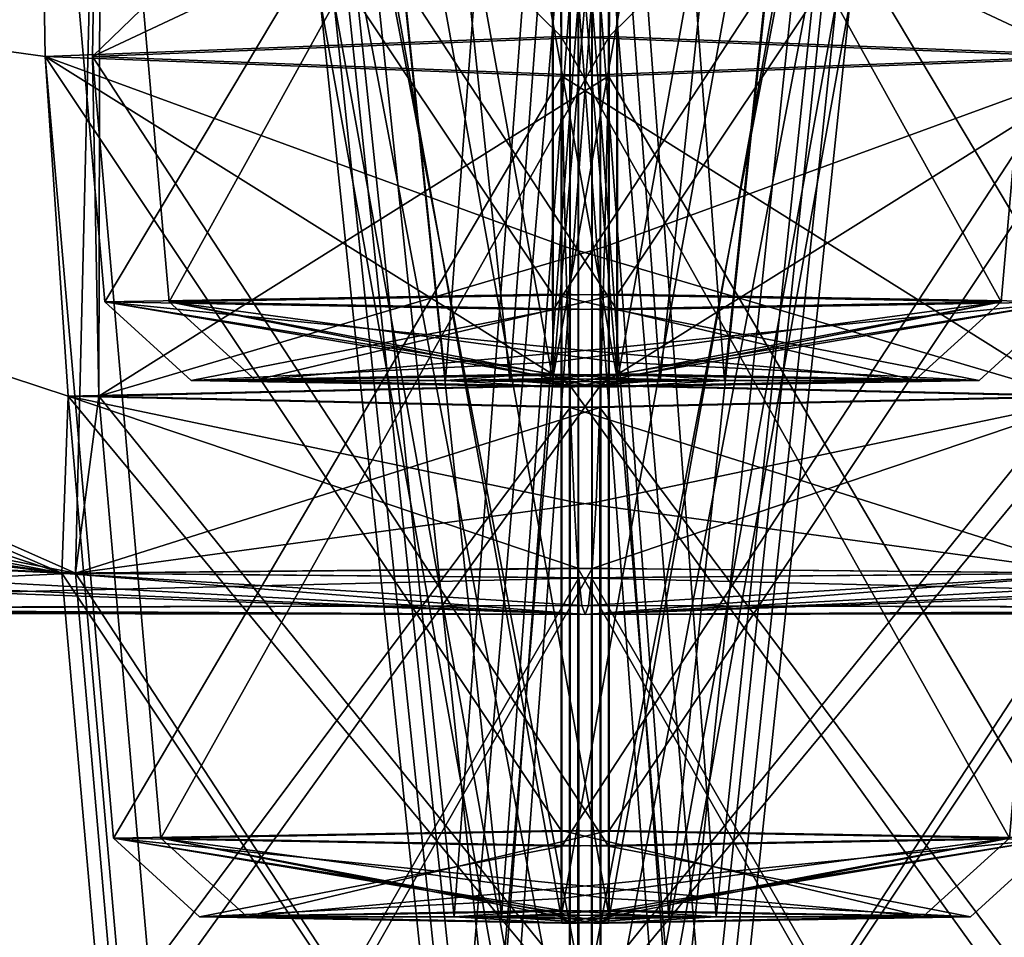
# Model space of a CAD drawing. Header units: inches. Extents: x 0.45 to 9.5, y -0.08 to 2.37.
# Tile 331 of 656: x 4.9235 to 5.0136, y -0.0352 to 0.0488. Entities that reach past the tile are written whole.
import ezdxf

# ---------------------------------------------------------------- set-up
doc = ezdxf.new("R2010")
doc.units = ezdxf.units.IN
doc.header["$LTSCALE"] = 86.857513
doc.header["$MEASUREMENT"] = 0
for name, color, linetype in [('2386', 7, 'CONTINUOUS'), ('4725', 7, 'CONTINUOUS'), ('4726', 7, 'CONTINUOUS'), ('4727', 7, 'CONTINUOUS'), ('4728', 7, 'CONTINUOUS'), ('4729', 7, 'CONTINUOUS'), ('4730', 7, 'CONTINUOUS'), ('4734', 7, 'CONTINUOUS'), ('4748', 7, 'CONTINUOUS'), ('4749', 7, 'CONTINUOUS'), ('4750', 7, 'CONTINUOUS'), ('4751', 7, 'CONTINUOUS'), ('4752', 7, 'CONTINUOUS'), ('4753', 7, 'CONTINUOUS'), ('4757', 7, 'CONTINUOUS'), ('4771', 7, 'CONTINUOUS'), ('4774', 7, 'CONTINUOUS'), ('4776', 7, 'CONTINUOUS'), ('4780', 7, 'CONTINUOUS'), ('4794', 7, 'CONTINUOUS'), ('4797', 7, 'CONTINUOUS'), ('4799', 7, 'CONTINUOUS'), ('4806', 7, 'CONTINUOUS'), ('4816', 7, 'CONTINUOUS'), ('4819', 7, 'CONTINUOUS'), ('4821', 7, 'CONTINUOUS'), ('4828', 7, 'CONTINUOUS'), ('4838', 7, 'CONTINUOUS'), ('4841', 7, 'CONTINUOUS'), ('4843', 7, 'CONTINUOUS'), ('4847', 7, 'CONTINUOUS'), ('4861', 7, 'CONTINUOUS'), ('4862', 7, 'CONTINUOUS'), ('4863', 7, 'CONTINUOUS'), ('4864', 7, 'CONTINUOUS'), ('4865', 7, 'CONTINUOUS'), ('4866', 7, 'CONTINUOUS'), ('4870', 7, 'CONTINUOUS'), ('4884', 7, 'CONTINUOUS'), ('4885', 7, 'CONTINUOUS'), ('4886', 7, 'CONTINUOUS'), ('4887', 7, 'CONTINUOUS'), ('4888', 7, 'CONTINUOUS'), ('4889', 7, 'CONTINUOUS'), ('4893', 7, 'CONTINUOUS'), ('5', 7, 'CONTINUOUS')]:
    doc.layers.add(name, color=color, linetype=linetype)

msp = doc.modelspace()

# ---------------------------------------------------------------- linework, layer by layer
at = {"layer": '2386', "linetype": 'CONTINUOUS'}
for points in [[(4.972356, 0.091756, -0.576967), (5.020337, 0.045399, -1.553426), (5.019572, 0.094492, -0.529729), (4.972356, 0.091756, -0.576967)], [(4.977459, 0.047225, -7.348883), (4.977815, 0.067776, -7.820652), (5.025447, 0.094492, -8.325319), (4.977459, 0.047225, -7.348883)], [(4.977459, 0.047225, -7.348883), (5.025447, 0.094492, -8.325319), (5.024669, 0.045399, -7.301621), (4.977459, 0.047225, -7.348883)], [(4.972356, 0.091756, -0.576967), (4.9727, 0.067776, -1.034467), (5.020337, 0.045399, -1.553426), (4.972356, 0.091756, -0.576967)], [(4.9727, 0.067776, -1.034467), (4.973056, 0.047226, -1.506236), (5.020337, 0.045399, -1.553426), (4.9727, 0.067776, -1.034467)], [(4.973127, 0.043581, -1.600679), (5.019754, 0.01429, -2.577149), (5.020337, 0.045399, -1.553426), (4.973127, 0.043581, -1.600679)], [(4.976687, 0.015332, -6.323853), (4.977042, 0.027966, -6.79556), (5.024669, 0.045399, -7.301621), (4.976687, 0.015332, -6.323853)], [(4.976687, 0.015332, -6.323853), (5.024669, 0.045399, -7.301621), (5.022543, 0.014291, -6.277937), (4.976687, 0.015332, -6.323853)], [(4.977042, 0.027966, -6.79556), (4.977388, 0.043582, -7.254439), (5.024669, 0.045399, -7.301621), (4.977042, 0.027966, -6.79556)], [(4.973127, 0.043581, -1.600679), (4.973473, 0.027966, -2.059558), (5.019754, 0.01429, -2.577149), (4.973127, 0.043581, -1.600679)], [(4.973473, 0.027966, -2.059558), (4.973828, 0.015332, -2.531265), (5.019754, 0.01429, -2.577149), (4.973473, 0.027966, -2.059558)], [(4.973898, 0.013253, -2.623026), (5.021879, -0.001896, -3.600784), (5.019754, 0.01429, -2.577149), (4.973898, 0.013253, -2.623026)], [(4.975916, -0.001455, -5.301541), (4.976271, 0.004587, -5.77267), (5.022543, 0.014291, -6.277937), (4.975916, -0.001455, -5.301541)], [(4.975916, -0.001455, -5.301541), (5.022543, 0.014291, -6.277937), (5.023126, -0.001896, -5.254263), (4.975916, -0.001455, -5.301541)], [(4.976271, 0.004587, -5.77267), (4.976618, 0.013254, -6.232093), (5.022543, 0.014291, -6.277937), (4.976271, 0.004587, -5.77267)], [(4.973898, 0.013253, -2.623026), (4.974244, 0.004587, -3.082449), (5.021879, -0.001896, -3.600784), (4.973898, 0.013253, -2.623026)], [(4.974244, 0.004587, -3.082449), (4.974599, -0.001454, -3.553577), (5.021879, -0.001896, -3.600784), (4.974244, 0.004587, -3.082449)], [(4.975258, -0.005682, -4.427559), (5.200454, 0.003755, -5.699107), (5.255254, 0.0045, -5.737617), (4.975258, -0.005682, -4.427559)], [(4.975258, -0.005682, -4.427559), (5.255254, 0.0045, -5.737617), (5.092012, -0.005137, -4.723813), (4.975258, -0.005682, -4.427559)], [(4.975258, -0.005682, -4.427559), (5.023126, -0.001896, -5.254263), (5.162126, 0.004493, -5.753604), (4.975258, -0.005682, -4.427559)], [(5.200454, 0.003755, -5.699107), (4.975258, -0.005682, -4.427559), (5.162126, 0.004493, -5.753604), (5.200454, 0.003755, -5.699107)], [(5.021879, -0.001896, -3.600784), (4.97467, -0.002336, -3.648066), (5.091565, -0.005137, -4.131129), (5.021879, -0.001896, -3.600784)], [(4.97467, -0.002336, -3.648066), (4.974961, -0.004847, -4.03402), (5.091565, -0.005137, -4.131129), (4.97467, -0.002336, -3.648066)], [(4.975258, -0.005682, -4.427559), (4.975554, -0.004847, -4.821099), (5.023126, -0.001896, -5.254263), (4.975258, -0.005682, -4.427559)], [(4.975258, -0.005682, -4.427559), (5.290127, -0.005137, -4.38007), (5.714577, -0.001896, -4.054547), (4.975258, -0.005682, -4.427559)], [(5.173444, -0.005137, -4.17832), (4.975258, -0.005682, -4.427559), (5.66727, -0.001896, -3.972752), (5.173444, -0.005137, -4.17832)], [(5.650025, -0.002336, -4.037304), (4.975258, -0.005682, -4.427559), (5.714577, -0.001896, -4.054547), (5.650025, -0.002336, -4.037304)], [(4.975258, -0.005682, -4.427559), (5.650025, -0.002336, -4.037304), (5.66727, -0.001896, -3.972752), (4.975258, -0.005682, -4.427559)], [(4.975554, -0.004847, -4.821099), (4.975845, -0.002336, -5.207052), (5.023126, -0.001896, -5.254263), (4.975554, -0.004847, -4.821099)], [(4.974961, -0.004847, -4.03402), (4.975258, -0.005682, -4.427559), (5.108906, -0.005298, -4.19567), (4.974961, -0.004847, -4.03402)], [(5.091565, -0.005137, -4.131129), (4.974961, -0.004847, -4.03402), (5.108906, -0.005298, -4.19567), (5.091565, -0.005137, -4.131129)], [(5.290127, -0.005137, -4.38007), (4.975258, -0.005682, -4.427559), (5.242903, -0.005298, -4.427357), (5.290127, -0.005137, -4.38007)], [(5.242903, -0.005298, -4.427357), (4.975258, -0.005682, -4.427559), (5.290198, -0.005137, -4.474574), (5.242903, -0.005298, -4.427357)], [(5.290198, -0.005137, -4.474574), (4.975258, -0.005682, -4.427559), (5.17382, -0.005137, -4.6765), (5.290198, -0.005137, -4.474574)], [(5.108906, -0.005298, -4.19567), (4.975258, -0.005682, -4.427559), (5.173444, -0.005137, -4.17832), (5.108906, -0.005298, -4.19567)], [(5.17382, -0.005137, -4.6765), (4.975258, -0.005682, -4.427559), (5.109255, -0.005298, -4.659246), (5.17382, -0.005137, -4.6765)], [(5.109255, -0.005298, -4.659246), (4.975258, -0.005682, -4.427559), (5.092012, -0.005137, -4.723813), (5.109255, -0.005298, -4.659246)]]:
    msp.add_3dface(points, dxfattribs=at)
at = {"layer": '4725', "linetype": 'CONTINUOUS'}
for points in [[(4.978231, 0.097242, -8.372576), (5.025447, 0.094492, -8.325319), (4.978227, 0.02365, -8.36743), (4.978231, 0.097242, -8.372576)], [(5.025447, 0.094492, -8.325319), (4.97816, 0.091759, -8.278151), (5.019187, 0.022935, -8.326414), (5.025447, 0.094492, -8.325319)], [(4.978227, 0.02365, -8.36743), (5.025447, 0.094492, -8.325319), (5.019187, 0.022935, -8.326414), (4.978227, 0.02365, -8.36743)], [(4.97816, 0.091759, -8.278151), (4.978165, 0.02222, -8.28546), (5.019187, 0.022935, -8.326414), (4.97816, 0.091759, -8.278151)]]:
    msp.add_3dface(points, dxfattribs=at)
at = {"layer": '4726', "linetype": 'CONTINUOUS'}
for points in [[(4.978227, 0.02365, -8.36743), (5.019187, 0.022935, -8.326414), (4.978225, 0.018761, -8.365269), (4.978227, 0.02365, -8.36743)], [(5.019187, 0.022935, -8.326414), (4.978165, 0.02222, -8.28546), (5.011304, 0.015731, -8.325563), (5.019187, 0.022935, -8.326414)], [(4.978225, 0.018761, -8.365269), (5.019187, 0.022935, -8.326414), (4.978221, 0.016327, -8.359712), (4.978225, 0.018761, -8.365269)], [(4.978221, 0.016327, -8.359712), (5.019187, 0.022935, -8.326414), (4.980186, 0.016326, -8.359652), (4.978221, 0.016327, -8.359712)], [(4.980186, 0.016326, -8.359652), (5.019187, 0.022935, -8.326414), (5.011304, 0.015731, -8.325563), (4.980186, 0.016326, -8.359652)], [(5.011304, 0.015731, -8.325563), (4.978165, 0.02222, -8.28546), (4.978167, 0.017408, -8.28779), (5.011304, 0.015731, -8.325563)], [(4.978171, 0.01517, -8.293428), (5.011304, 0.015731, -8.325563), (4.978167, 0.017408, -8.28779), (4.978171, 0.01517, -8.293428)]]:
    msp.add_3dface(points, dxfattribs=at)
at = {"layer": '4727', "linetype": 'CONTINUOUS'}
for points in [[(4.937205, 0.022935, -8.326475), (4.978227, 0.02365, -8.36743), (4.945088, 0.015765, -8.327577), (4.937205, 0.022935, -8.326475)], [(4.978227, 0.02365, -8.36743), (4.978225, 0.018761, -8.365269), (4.945088, 0.015765, -8.327577), (4.978227, 0.02365, -8.36743)], [(4.978167, 0.017408, -8.28779), (4.978165, 0.02222, -8.28546), (4.937205, 0.022935, -8.326475), (4.978167, 0.017408, -8.28779)], [(4.978171, 0.01517, -8.293428), (4.978167, 0.017408, -8.28779), (4.937205, 0.022935, -8.326475), (4.978171, 0.01517, -8.293428)], [(4.978171, 0.01517, -8.293428), (4.937205, 0.022935, -8.326475), (4.976206, 0.015171, -8.293488), (4.978171, 0.01517, -8.293428)], [(4.976206, 0.015171, -8.293488), (4.937205, 0.022935, -8.326475), (4.945088, 0.015765, -8.327577), (4.976206, 0.015171, -8.293488)], [(4.978225, 0.018761, -8.365269), (4.978221, 0.016327, -8.359712), (4.945088, 0.015765, -8.327577), (4.978225, 0.018761, -8.365269)]]:
    msp.add_3dface(points, dxfattribs=at)
at = {"layer": '4728', "linetype": 'CONTINUOUS'}
for points in [[(4.930943, 0.094492, -8.32539), (4.978231, 0.097242, -8.372576), (4.937205, 0.022935, -8.326475), (4.930943, 0.094492, -8.32539)], [(4.978231, 0.097242, -8.372576), (4.978227, 0.02365, -8.36743), (4.937205, 0.022935, -8.326475), (4.978231, 0.097242, -8.372576)], [(4.97816, 0.091759, -8.278151), (4.930943, 0.094492, -8.32539), (4.978165, 0.02222, -8.28546), (4.97816, 0.091759, -8.278151)], [(4.978165, 0.02222, -8.28546), (4.930943, 0.094492, -8.32539), (4.937205, 0.022935, -8.326475), (4.978165, 0.02222, -8.28546)]]:
    msp.add_3dface(points, dxfattribs=at)
at = {"layer": '4729', "linetype": 'CONTINUOUS'}
for points in [[(4.945088, 0.015765, -8.327577), (4.978221, 0.016327, -8.359712), (4.968376, 0.015748, -8.326536), (4.945088, 0.015765, -8.327577)], [(4.968376, 0.015748, -8.326536), (4.978221, 0.016327, -8.359712), (4.978203, 0.01592, -8.336411), (4.968376, 0.015748, -8.326536)], [(4.978221, 0.016327, -8.359712), (4.980186, 0.016326, -8.359652), (4.978203, 0.01592, -8.336411), (4.978221, 0.016327, -8.359712)], [(4.978203, 0.01592, -8.336411), (4.980186, 0.016326, -8.359652), (4.988016, 0.015749, -8.326604), (4.978203, 0.01592, -8.336411)], [(4.980186, 0.016326, -8.359652), (5.011304, 0.015731, -8.325563), (4.988016, 0.015749, -8.326604), (4.980186, 0.016326, -8.359652)], [(4.976206, 0.015171, -8.293488), (4.945088, 0.015765, -8.327577), (4.968376, 0.015748, -8.326536), (4.976206, 0.015171, -8.293488)], [(4.978189, 0.015576, -8.316729), (4.976206, 0.015171, -8.293488), (4.968376, 0.015748, -8.326536), (4.978189, 0.015576, -8.316729)], [(4.978171, 0.01517, -8.293428), (4.976206, 0.015171, -8.293488), (4.978189, 0.015576, -8.316729), (4.978171, 0.01517, -8.293428)], [(5.011304, 0.015731, -8.325563), (4.978171, 0.01517, -8.293428), (4.988016, 0.015749, -8.326604), (5.011304, 0.015731, -8.325563)], [(4.978171, 0.01517, -8.293428), (4.978189, 0.015576, -8.316729), (4.988016, 0.015749, -8.326604), (4.978171, 0.01517, -8.293428)]]:
    msp.add_3dface(points, dxfattribs=at)
at = {"layer": '4730', "linetype": 'CONTINUOUS'}
for points in [[(4.978176, 0.147192, -8.300569), (4.968376, 0.015748, -8.326536), (4.954556, 0.146987, -8.324233), (4.978176, 0.147192, -8.300569)], [(4.968376, 0.015748, -8.326536), (4.978203, 0.01592, -8.336411), (4.954556, 0.146987, -8.324233), (4.968376, 0.015748, -8.326536)], [(4.954556, 0.146987, -8.324233), (4.978203, 0.01592, -8.336411), (4.978212, 0.146782, -8.34786), (4.954556, 0.146987, -8.324233)], [(4.978189, 0.015576, -8.316729), (4.968376, 0.015748, -8.326536), (4.978176, 0.147192, -8.300569), (4.978189, 0.015576, -8.316729)]]:
    msp.add_3dface(points, dxfattribs=at)
at = {"layer": '4734', "linetype": 'CONTINUOUS'}
for points in [[(4.978189, 0.015576, -8.316729), (4.978176, 0.147192, -8.300569), (5.001833, 0.146987, -8.324198), (4.978189, 0.015576, -8.316729)], [(4.988016, 0.015749, -8.326604), (4.978189, 0.015576, -8.316729), (5.001833, 0.146987, -8.324198), (4.988016, 0.015749, -8.326604)], [(4.978212, 0.146782, -8.34786), (4.988016, 0.015749, -8.326604), (5.001833, 0.146987, -8.324198), (4.978212, 0.146782, -8.34786)], [(4.978203, 0.01592, -8.336411), (4.988016, 0.015749, -8.326604), (4.978212, 0.146782, -8.34786), (4.978203, 0.01592, -8.336411)]]:
    msp.add_3dface(points, dxfattribs=at)
at = {"layer": '4748', "linetype": 'CONTINUOUS'}
for points in [[(4.977459, 0.047225, -7.348883), (5.024669, 0.045399, -7.301621), (4.977455, -0.025449, -7.343801), (4.977459, 0.047225, -7.348883)], [(5.024669, 0.045399, -7.301621), (4.977388, 0.043582, -7.254439), (5.018409, -0.026164, -7.302792), (5.024669, 0.045399, -7.301621)], [(5.024669, 0.045399, -7.301621), (5.018409, -0.026164, -7.302792), (4.977455, -0.025449, -7.343801), (5.024669, 0.045399, -7.301621)], [(4.977388, 0.043582, -7.254439), (4.977394, -0.02688, -7.261845), (5.018409, -0.026164, -7.302792), (4.977388, 0.043582, -7.254439)]]:
    msp.add_3dface(points, dxfattribs=at)
at = {"layer": '4749', "linetype": 'CONTINUOUS'}
for points in [[(4.977455, -0.025449, -7.343801), (5.018409, -0.026164, -7.302792), (4.977454, -0.030339, -7.34164), (4.977455, -0.025449, -7.343801)], [(4.977394, -0.02688, -7.261845), (5.010532, -0.033363, -7.302247), (5.018409, -0.026164, -7.302792), (4.977394, -0.02688, -7.261845)], [(5.010532, -0.033363, -7.302247), (4.977394, -0.02688, -7.261845), (4.977395, -0.031691, -7.264175), (5.010532, -0.033363, -7.302247)], [(4.978804, -0.032773, -7.336055), (4.97745, -0.032773, -7.336083), (5.018409, -0.026164, -7.302792), (4.978804, -0.032773, -7.336055)], [(5.018409, -0.026164, -7.302792), (4.97745, -0.032773, -7.336083), (4.977454, -0.030339, -7.34164), (5.018409, -0.026164, -7.302792)], [(5.010532, -0.033363, -7.302247), (4.978804, -0.032773, -7.336055), (5.018409, -0.026164, -7.302792), (5.010532, -0.033363, -7.302247)], [(4.9774, -0.03393, -7.269813), (5.010532, -0.033363, -7.302247), (4.977395, -0.031691, -7.264175), (4.9774, -0.03393, -7.269813)]]:
    msp.add_3dface(points, dxfattribs=at)
at = {"layer": '4750', "linetype": 'CONTINUOUS'}
for points in [[(4.977455, -0.025449, -7.343801), (4.944317, -0.033339, -7.30365), (4.93644, -0.026164, -7.302854), (4.977455, -0.025449, -7.343801)], [(4.944317, -0.033339, -7.30365), (4.977455, -0.025449, -7.343801), (4.977454, -0.030339, -7.34164), (4.944317, -0.033339, -7.30365)], [(4.9774, -0.03393, -7.269813), (4.977395, -0.031691, -7.264175), (4.93644, -0.026164, -7.302854), (4.9774, -0.03393, -7.269813)], [(4.944317, -0.033339, -7.30365), (4.976045, -0.033929, -7.269842), (4.93644, -0.026164, -7.302854), (4.944317, -0.033339, -7.30365)], [(4.976045, -0.033929, -7.269842), (4.9774, -0.03393, -7.269813), (4.93644, -0.026164, -7.302854), (4.976045, -0.033929, -7.269842)], [(4.977395, -0.031691, -7.264175), (4.977394, -0.02688, -7.261845), (4.93644, -0.026164, -7.302854), (4.977395, -0.031691, -7.264175)], [(4.97745, -0.032773, -7.336083), (4.944317, -0.033339, -7.30365), (4.977454, -0.030339, -7.34164), (4.97745, -0.032773, -7.336083)]]:
    msp.add_3dface(points, dxfattribs=at)
at = {"layer": '4751', "linetype": 'CONTINUOUS'}
for points in [[(4.930178, 0.045399, -7.301692), (4.977459, 0.047225, -7.348883), (4.93644, -0.026164, -7.302854), (4.930178, 0.045399, -7.301692)], [(4.977459, 0.047225, -7.348883), (4.977455, -0.025449, -7.343801), (4.93644, -0.026164, -7.302854), (4.977459, 0.047225, -7.348883)], [(4.977388, 0.043582, -7.254439), (4.930178, 0.045399, -7.301692), (4.977394, -0.02688, -7.261845), (4.977388, 0.043582, -7.254439)], [(4.977394, -0.02688, -7.261845), (4.930178, 0.045399, -7.301692), (4.93644, -0.026164, -7.302854), (4.977394, -0.02688, -7.261845)]]:
    msp.add_3dface(points, dxfattribs=at)
at = {"layer": '4752', "linetype": 'CONTINUOUS'}
for points in [[(4.97745, -0.032773, -7.336083), (4.967604, -0.033352, -7.302914), (4.944317, -0.033339, -7.30365), (4.97745, -0.032773, -7.336083)], [(4.977432, -0.033179, -7.312789), (4.967604, -0.033352, -7.302914), (4.97745, -0.032773, -7.336083), (4.977432, -0.033179, -7.312789)], [(4.987245, -0.03335, -7.302982), (4.977432, -0.033179, -7.312789), (4.978804, -0.032773, -7.336055), (4.987245, -0.03335, -7.302982)], [(4.978804, -0.032773, -7.336055), (4.977432, -0.033179, -7.312789), (4.97745, -0.032773, -7.336083), (4.978804, -0.032773, -7.336055)], [(5.010532, -0.033363, -7.302247), (4.987245, -0.03335, -7.302982), (4.978804, -0.032773, -7.336055), (5.010532, -0.033363, -7.302247)], [(4.944317, -0.033339, -7.30365), (4.967604, -0.033352, -7.302914), (4.976045, -0.033929, -7.269842), (4.944317, -0.033339, -7.30365)], [(4.967604, -0.033352, -7.302914), (4.977417, -0.033523, -7.293107), (4.976045, -0.033929, -7.269842), (4.967604, -0.033352, -7.302914)], [(4.976045, -0.033929, -7.269842), (4.977417, -0.033523, -7.293107), (4.9774, -0.03393, -7.269813), (4.976045, -0.033929, -7.269842)], [(4.977417, -0.033523, -7.293107), (4.987245, -0.03335, -7.302982), (4.9774, -0.03393, -7.269813), (4.977417, -0.033523, -7.293107)], [(4.9774, -0.03393, -7.269813), (4.987245, -0.03335, -7.302982), (5.010532, -0.033363, -7.302247), (4.9774, -0.03393, -7.269813)]]:
    msp.add_3dface(points, dxfattribs=at)
at = {"layer": '4753', "linetype": 'CONTINUOUS'}
for points in [[(4.953789, 0.097844, -7.300612), (4.977405, 0.098048, -7.276952), (4.967604, -0.033352, -7.302914), (4.953789, 0.097844, -7.300612)], [(4.977441, 0.097638, -7.324234), (4.953789, 0.097844, -7.300612), (4.977432, -0.033179, -7.312789), (4.977441, 0.097638, -7.324234)], [(4.977432, -0.033179, -7.312789), (4.953789, 0.097844, -7.300612), (4.967604, -0.033352, -7.302914), (4.977432, -0.033179, -7.312789)], [(4.977405, 0.098048, -7.276952), (4.977417, -0.033523, -7.293107), (4.967604, -0.033352, -7.302914), (4.977405, 0.098048, -7.276952)]]:
    msp.add_3dface(points, dxfattribs=at)
at = {"layer": '4757', "linetype": 'CONTINUOUS'}
for points in [[(4.977405, 0.098048, -7.276952), (5.001057, 0.097844, -7.300577), (4.977417, -0.033523, -7.293107), (4.977405, 0.098048, -7.276952)], [(4.977417, -0.033523, -7.293107), (5.001057, 0.097844, -7.300577), (4.987245, -0.03335, -7.302982), (4.977417, -0.033523, -7.293107)], [(4.987245, -0.03335, -7.302982), (4.977441, 0.097638, -7.324234), (4.977432, -0.033179, -7.312789), (4.987245, -0.03335, -7.302982)], [(5.001057, 0.097844, -7.300577), (4.977441, 0.097638, -7.324234), (4.987245, -0.03335, -7.302982), (5.001057, 0.097844, -7.300577)]]:
    msp.add_3dface(points, dxfattribs=at)
at = {"layer": '4771', "linetype": 'CONTINUOUS'}
for points in [[(4.976687, 0.015332, -6.323853), (5.022543, 0.014291, -6.277937), (4.976684, -0.041075, -6.319909), (4.976687, 0.015332, -6.323853)], [(5.022543, 0.014291, -6.277937), (4.976618, 0.013254, -6.232093), (5.017637, -0.04179, -6.2789), (5.022543, 0.014291, -6.277937)], [(5.022543, 0.014291, -6.277937), (5.017637, -0.04179, -6.2789), (4.976684, -0.041075, -6.319909), (5.022543, 0.014291, -6.277937)], [(4.976618, 0.013254, -6.232093), (4.976622, -0.042505, -6.237953), (5.017637, -0.04179, -6.2789), (4.976618, 0.013254, -6.232093)]]:
    msp.add_3dface(points, dxfattribs=at)
at = {"layer": '4774', "linetype": 'CONTINUOUS'}
for points in [[(4.930761, 0.01429, -6.27797), (4.976687, 0.015332, -6.323853), (4.935669, -0.04179, -6.278962), (4.930761, 0.01429, -6.27797)], [(4.976687, 0.015332, -6.323853), (4.976684, -0.041075, -6.319909), (4.935669, -0.04179, -6.278962), (4.976687, 0.015332, -6.323853)], [(4.976618, 0.013254, -6.232093), (4.930761, 0.01429, -6.27797), (4.976622, -0.042505, -6.237953), (4.976618, 0.013254, -6.232093)], [(4.976622, -0.042505, -6.237953), (4.930761, 0.01429, -6.27797), (4.935669, -0.04179, -6.278962), (4.976622, -0.042505, -6.237953)]]:
    msp.add_3dface(points, dxfattribs=at)
at = {"layer": '4776', "linetype": 'CONTINUOUS'}
for points in [[(4.954648, 0.066709, -6.276992), (4.976635, 0.066914, -6.254965), (4.966833, -0.048977, -6.279022), (4.954648, 0.066709, -6.276992)], [(4.976668, 0.066504, -6.298986), (4.954648, 0.066709, -6.276992), (4.97666, -0.048805, -6.288897), (4.976668, 0.066504, -6.298986)], [(4.97666, -0.048805, -6.288897), (4.954648, 0.066709, -6.276992), (4.966833, -0.048977, -6.279022), (4.97666, -0.048805, -6.288897)], [(4.976635, 0.066914, -6.254965), (4.976646, -0.049148, -6.269215), (4.966833, -0.048977, -6.279022), (4.976635, 0.066914, -6.254965)]]:
    msp.add_3dface(points, dxfattribs=at)
at = {"layer": '4780', "linetype": 'CONTINUOUS'}
for points in [[(4.976635, 0.066914, -6.254965), (4.998655, 0.066709, -6.27696), (4.976646, -0.049148, -6.269215), (4.976635, 0.066914, -6.254965)], [(4.976646, -0.049148, -6.269215), (4.998655, 0.066709, -6.27696), (4.986473, -0.048976, -6.279091), (4.976646, -0.049148, -6.269215)], [(4.998655, 0.066709, -6.27696), (4.976668, 0.066504, -6.298986), (4.986473, -0.048976, -6.279091), (4.998655, 0.066709, -6.27696)], [(4.986473, -0.048976, -6.279091), (4.976668, 0.066504, -6.298986), (4.97666, -0.048805, -6.288897), (4.986473, -0.048976, -6.279091)]]:
    msp.add_3dface(points, dxfattribs=at)
at = {"layer": '4794', "linetype": 'CONTINUOUS'}
for points in [[(4.975916, -0.001455, -5.301541), (5.023126, -0.001896, -5.254263), (4.975912, -0.072731, -5.296557), (4.975916, -0.001455, -5.301541)], [(5.023126, -0.001896, -5.254263), (4.975845, -0.002336, -5.207052), (5.016866, -0.073446, -5.255548), (5.023126, -0.001896, -5.254263)], [(4.975845, -0.002336, -5.207052), (4.975851, -0.074162, -5.214602), (5.016866, -0.073446, -5.255548), (4.975845, -0.002336, -5.207052)], [(4.975912, -0.072731, -5.296557), (5.023126, -0.001896, -5.254263), (5.016866, -0.073446, -5.255548), (4.975912, -0.072731, -5.296557)]]:
    msp.add_3dface(points, dxfattribs=at)
at = {"layer": '4797', "linetype": 'CONTINUOUS'}
for points in [[(4.928636, -0.001896, -5.254334), (4.975916, -0.001455, -5.301541), (4.934898, -0.073446, -5.25561), (4.928636, -0.001896, -5.254334)], [(4.975916, -0.001455, -5.301541), (4.975912, -0.072731, -5.296557), (4.934898, -0.073446, -5.25561), (4.975916, -0.001455, -5.301541)], [(4.975845, -0.002336, -5.207052), (4.928636, -0.001896, -5.254334), (4.975851, -0.074162, -5.214602), (4.975845, -0.002336, -5.207052)], [(4.928636, -0.001896, -5.254334), (4.934898, -0.073446, -5.25561), (4.975851, -0.074162, -5.214602), (4.928636, -0.001896, -5.254334)]]:
    msp.add_3dface(points, dxfattribs=at)
at = {"layer": '4799', "linetype": 'CONTINUOUS'}
for points in [[(4.952252, 0.05051, -5.253369), (4.975862, 0.050715, -5.229715), (4.966062, -0.080634, -5.255671), (4.952252, 0.05051, -5.253369)], [(4.975898, 0.050304, -5.276986), (4.952252, 0.05051, -5.253369), (4.975889, -0.080461, -5.265546), (4.975898, 0.050304, -5.276986)], [(4.975889, -0.080461, -5.265546), (4.952252, 0.05051, -5.253369), (4.966062, -0.080634, -5.255671), (4.975889, -0.080461, -5.265546)], [(4.975862, 0.050715, -5.229715), (4.975874, -0.080805, -5.245864), (4.966062, -0.080634, -5.255671), (4.975862, 0.050715, -5.229715)]]:
    msp.add_3dface(points, dxfattribs=at)
at = {"layer": '4806', "linetype": 'CONTINUOUS'}
for points in [[(4.975862, 0.050715, -5.229715), (4.999508, 0.05051, -5.253334), (4.975874, -0.080805, -5.245864), (4.975862, 0.050715, -5.229715)], [(4.975874, -0.080805, -5.245864), (4.999508, 0.05051, -5.253334), (4.985702, -0.080632, -5.255739), (4.975874, -0.080805, -5.245864)], [(4.999508, 0.05051, -5.253334), (4.975898, 0.050304, -5.276986), (4.985702, -0.080632, -5.255739), (4.999508, 0.05051, -5.253334)], [(4.985702, -0.080632, -5.255739), (4.975898, 0.050304, -5.276986), (4.975889, -0.080461, -5.265546), (4.985702, -0.080632, -5.255739)]]:
    msp.add_3dface(points, dxfattribs=at)
at = {"layer": '4816', "linetype": 'CONTINUOUS'}
for points in [[(5.021879, -0.001896, -3.600784), (4.974599, -0.001454, -3.553577), (5.015618, -0.073446, -3.599508), (5.021879, -0.001896, -3.600784)], [(4.974599, -0.001454, -3.553577), (4.974603, -0.072731, -3.558561), (5.015618, -0.073446, -3.599508), (4.974599, -0.001454, -3.553577)], [(4.97467, -0.002336, -3.648066), (5.021879, -0.001896, -3.600784), (4.974664, -0.074162, -3.640517), (4.97467, -0.002336, -3.648066)], [(5.021879, -0.001896, -3.600784), (5.015618, -0.073446, -3.599508), (4.974664, -0.074162, -3.640517), (5.021879, -0.001896, -3.600784)]]:
    msp.add_3dface(points, dxfattribs=at)
at = {"layer": '4819', "linetype": 'CONTINUOUS'}
for points in [[(4.974599, -0.001454, -3.553577), (4.92739, -0.001896, -3.600855), (4.974603, -0.072731, -3.558561), (4.974599, -0.001454, -3.553577)], [(4.92739, -0.001896, -3.600855), (4.97467, -0.002336, -3.648066), (4.93365, -0.073446, -3.59957), (4.92739, -0.001896, -3.600855)], [(4.974603, -0.072731, -3.558561), (4.92739, -0.001896, -3.600855), (4.93365, -0.073446, -3.59957), (4.974603, -0.072731, -3.558561)], [(4.97467, -0.002336, -3.648066), (4.974664, -0.074162, -3.640517), (4.93365, -0.073446, -3.59957), (4.97467, -0.002336, -3.648066)]]:
    msp.add_3dface(points, dxfattribs=at)
at = {"layer": '4821', "linetype": 'CONTINUOUS'}
for points in [[(4.974617, 0.050304, -3.578132), (4.998264, 0.05051, -3.601749), (4.974626, -0.080461, -3.589573), (4.974617, 0.050304, -3.578132)], [(4.974626, -0.080461, -3.589573), (4.998264, 0.05051, -3.601749), (4.984454, -0.080634, -3.599448), (4.974626, -0.080461, -3.589573)], [(4.974653, 0.050715, -3.625403), (4.974641, -0.080805, -3.609255), (4.984454, -0.080634, -3.599448), (4.974653, 0.050715, -3.625403)], [(4.998264, 0.05051, -3.601749), (4.974653, 0.050715, -3.625403), (4.984454, -0.080634, -3.599448), (4.998264, 0.05051, -3.601749)]]:
    msp.add_3dface(points, dxfattribs=at)
at = {"layer": '4828', "linetype": 'CONTINUOUS'}
for points in [[(4.974653, 0.050715, -3.625403), (4.951007, 0.05051, -3.601784), (4.974641, -0.080805, -3.609255), (4.974653, 0.050715, -3.625403)], [(4.951007, 0.05051, -3.601784), (4.974617, 0.050304, -3.578132), (4.964813, -0.080632, -3.599379), (4.951007, 0.05051, -3.601784)], [(4.974641, -0.080805, -3.609255), (4.951007, 0.05051, -3.601784), (4.964813, -0.080632, -3.599379), (4.974641, -0.080805, -3.609255)], [(4.964813, -0.080632, -3.599379), (4.974617, 0.050304, -3.578132), (4.974626, -0.080461, -3.589573), (4.964813, -0.080632, -3.599379)]]:
    msp.add_3dface(points, dxfattribs=at)
at = {"layer": '4838', "linetype": 'CONTINUOUS'}
for points in [[(5.019754, 0.01429, -2.577149), (4.973828, 0.015332, -2.531265), (5.014846, -0.04179, -2.576156), (5.019754, 0.01429, -2.577149)], [(4.973828, 0.015332, -2.531265), (4.973831, -0.041075, -2.535209), (5.014846, -0.04179, -2.576156), (4.973828, 0.015332, -2.531265)], [(4.973898, 0.013253, -2.623026), (5.019754, 0.01429, -2.577149), (4.973893, -0.042505, -2.617165), (4.973898, 0.013253, -2.623026)], [(4.973893, -0.042505, -2.617165), (5.019754, 0.01429, -2.577149), (5.014846, -0.04179, -2.576156), (4.973893, -0.042505, -2.617165)]]:
    msp.add_3dface(points, dxfattribs=at)
at = {"layer": '4841', "linetype": 'CONTINUOUS'}
for points in [[(4.973828, 0.015332, -2.531265), (4.927972, 0.014291, -2.577181), (4.973831, -0.041075, -2.535209), (4.973828, 0.015332, -2.531265)], [(4.927972, 0.014291, -2.577181), (4.973898, 0.013253, -2.623026), (4.932878, -0.04179, -2.576218), (4.927972, 0.014291, -2.577181)], [(4.927972, 0.014291, -2.577181), (4.932878, -0.04179, -2.576218), (4.973831, -0.041075, -2.535209), (4.927972, 0.014291, -2.577181)], [(4.973898, 0.013253, -2.623026), (4.973893, -0.042505, -2.617165), (4.932878, -0.04179, -2.576218), (4.973898, 0.013253, -2.623026)]]:
    msp.add_3dface(points, dxfattribs=at)
at = {"layer": '4843', "linetype": 'CONTINUOUS'}
for points in [[(4.973847, 0.066504, -2.556133), (4.995867, 0.066709, -2.578126), (4.973855, -0.048805, -2.566221), (4.973847, 0.066504, -2.556133)], [(4.973855, -0.048805, -2.566221), (4.995867, 0.066709, -2.578126), (4.983682, -0.048977, -2.576096), (4.973855, -0.048805, -2.566221)], [(4.97388, 0.066914, -2.600153), (4.97387, -0.049148, -2.585903), (4.983682, -0.048977, -2.576096), (4.97388, 0.066914, -2.600153)], [(4.995867, 0.066709, -2.578126), (4.97388, 0.066914, -2.600153), (4.983682, -0.048977, -2.576096), (4.995867, 0.066709, -2.578126)]]:
    msp.add_3dface(points, dxfattribs=at)
at = {"layer": '4847', "linetype": 'CONTINUOUS'}
for points in [[(4.97388, 0.066914, -2.600153), (4.95186, 0.066709, -2.578159), (4.97387, -0.049148, -2.585903), (4.97388, 0.066914, -2.600153)], [(4.95186, 0.066709, -2.578159), (4.973847, 0.066504, -2.556133), (4.964042, -0.048976, -2.576028), (4.95186, 0.066709, -2.578159)], [(4.97387, -0.049148, -2.585903), (4.95186, 0.066709, -2.578159), (4.964042, -0.048976, -2.576028), (4.97387, -0.049148, -2.585903)], [(4.964042, -0.048976, -2.576028), (4.973847, 0.066504, -2.556133), (4.973855, -0.048805, -2.566221), (4.964042, -0.048976, -2.576028)]]:
    msp.add_3dface(points, dxfattribs=at)
at = {"layer": '4861', "linetype": 'CONTINUOUS'}
for points in [[(5.020337, 0.045399, -1.553426), (4.973056, 0.047226, -1.506236), (5.014075, -0.026164, -1.552265), (5.020337, 0.045399, -1.553426)], [(4.973056, 0.047226, -1.506236), (4.97306, -0.025449, -1.511318), (5.014075, -0.026164, -1.552265), (4.973056, 0.047226, -1.506236)], [(4.973127, 0.043581, -1.600679), (5.020337, 0.045399, -1.553426), (4.973122, -0.02688, -1.593273), (4.973127, 0.043581, -1.600679)], [(4.973122, -0.02688, -1.593273), (5.020337, 0.045399, -1.553426), (5.014075, -0.026164, -1.552265), (4.973122, -0.02688, -1.593273)]]:
    msp.add_3dface(points, dxfattribs=at)
at = {"layer": '4862', "linetype": 'CONTINUOUS'}
for points in [[(5.006198, -0.033339, -1.551468), (4.97306, -0.025449, -1.511318), (4.973061, -0.030339, -1.513479), (5.006198, -0.033339, -1.551468)], [(4.97306, -0.025449, -1.511318), (5.006198, -0.033339, -1.551468), (5.014075, -0.026164, -1.552265), (4.97306, -0.025449, -1.511318)], [(4.973116, -0.03393, -1.585305), (4.97312, -0.031691, -1.590943), (5.014075, -0.026164, -1.552265), (4.973116, -0.03393, -1.585305)], [(4.97447, -0.033929, -1.585276), (4.973116, -0.03393, -1.585305), (5.014075, -0.026164, -1.552265), (4.97447, -0.033929, -1.585276)], [(4.97312, -0.031691, -1.590943), (4.973122, -0.02688, -1.593273), (5.014075, -0.026164, -1.552265), (4.97312, -0.031691, -1.590943)], [(5.006198, -0.033339, -1.551468), (4.97447, -0.033929, -1.585276), (5.014075, -0.026164, -1.552265), (5.006198, -0.033339, -1.551468)], [(4.973066, -0.032773, -1.519035), (5.006198, -0.033339, -1.551468), (4.973061, -0.030339, -1.513479), (4.973066, -0.032773, -1.519035)]]:
    msp.add_3dface(points, dxfattribs=at)
at = {"layer": '4863', "linetype": 'CONTINUOUS'}
for points in [[(4.97306, -0.025449, -1.511318), (4.932107, -0.026164, -1.552326), (4.973061, -0.030339, -1.513479), (4.97306, -0.025449, -1.511318)], [(4.939983, -0.033363, -1.552872), (4.971711, -0.032773, -1.519064), (4.932107, -0.026164, -1.552326), (4.939983, -0.033363, -1.552872)], [(4.973122, -0.02688, -1.593273), (4.939983, -0.033363, -1.552872), (4.932107, -0.026164, -1.552326), (4.973122, -0.02688, -1.593273)], [(4.971711, -0.032773, -1.519064), (4.973066, -0.032773, -1.519035), (4.932107, -0.026164, -1.552326), (4.971711, -0.032773, -1.519064)], [(4.932107, -0.026164, -1.552326), (4.973066, -0.032773, -1.519035), (4.973061, -0.030339, -1.513479), (4.932107, -0.026164, -1.552326)], [(4.939983, -0.033363, -1.552872), (4.973122, -0.02688, -1.593273), (4.97312, -0.031691, -1.590943), (4.939983, -0.033363, -1.552872)], [(4.973116, -0.03393, -1.585305), (4.939983, -0.033363, -1.552872), (4.97312, -0.031691, -1.590943), (4.973116, -0.03393, -1.585305)]]:
    msp.add_3dface(points, dxfattribs=at)
at = {"layer": '4864', "linetype": 'CONTINUOUS'}
for points in [[(4.973056, 0.047226, -1.506236), (4.925846, 0.045399, -1.553497), (4.97306, -0.025449, -1.511318), (4.973056, 0.047226, -1.506236)], [(4.925846, 0.045399, -1.553497), (4.973127, 0.043581, -1.600679), (4.932107, -0.026164, -1.552326), (4.925846, 0.045399, -1.553497)], [(4.925846, 0.045399, -1.553497), (4.932107, -0.026164, -1.552326), (4.97306, -0.025449, -1.511318), (4.925846, 0.045399, -1.553497)], [(4.973127, 0.043581, -1.600679), (4.973122, -0.02688, -1.593273), (4.932107, -0.026164, -1.552326), (4.973127, 0.043581, -1.600679)]]:
    msp.add_3dface(points, dxfattribs=at)
at = {"layer": '4865', "linetype": 'CONTINUOUS'}
for points in [[(4.939983, -0.033363, -1.552872), (4.963271, -0.03335, -1.552136), (4.971711, -0.032773, -1.519064), (4.939983, -0.033363, -1.552872)], [(4.963271, -0.03335, -1.552136), (4.973083, -0.033179, -1.542329), (4.971711, -0.032773, -1.519064), (4.963271, -0.03335, -1.552136)], [(4.971711, -0.032773, -1.519064), (4.973083, -0.033179, -1.542329), (4.973066, -0.032773, -1.519035), (4.971711, -0.032773, -1.519064)], [(4.973083, -0.033179, -1.542329), (4.982911, -0.033352, -1.552204), (4.973066, -0.032773, -1.519035), (4.973083, -0.033179, -1.542329)], [(4.973066, -0.032773, -1.519035), (4.982911, -0.033352, -1.552204), (5.006198, -0.033339, -1.551468), (4.973066, -0.032773, -1.519035)], [(4.973116, -0.03393, -1.585305), (4.963271, -0.03335, -1.552136), (4.939983, -0.033363, -1.552872), (4.973116, -0.03393, -1.585305)], [(4.973098, -0.033523, -1.562011), (4.963271, -0.03335, -1.552136), (4.973116, -0.03393, -1.585305), (4.973098, -0.033523, -1.562011)], [(4.982911, -0.033352, -1.552204), (4.973098, -0.033523, -1.562011), (4.97447, -0.033929, -1.585276), (4.982911, -0.033352, -1.552204)], [(4.97447, -0.033929, -1.585276), (4.973098, -0.033523, -1.562011), (4.973116, -0.03393, -1.585305), (4.97447, -0.033929, -1.585276)], [(5.006198, -0.033339, -1.551468), (4.982911, -0.033352, -1.552204), (4.97447, -0.033929, -1.585276), (5.006198, -0.033339, -1.551468)]]:
    msp.add_3dface(points, dxfattribs=at)
at = {"layer": '4866', "linetype": 'CONTINUOUS'}
for points in [[(4.973075, 0.097638, -1.530884), (4.996726, 0.097844, -1.554507), (4.973083, -0.033179, -1.542329), (4.973075, 0.097638, -1.530884)], [(4.973083, -0.033179, -1.542329), (4.996726, 0.097844, -1.554507), (4.982911, -0.033352, -1.552204), (4.973083, -0.033179, -1.542329)], [(4.97311, 0.098048, -1.578166), (4.973098, -0.033523, -1.562011), (4.982911, -0.033352, -1.552204), (4.97311, 0.098048, -1.578166)], [(4.996726, 0.097844, -1.554507), (4.97311, 0.098048, -1.578166), (4.982911, -0.033352, -1.552204), (4.996726, 0.097844, -1.554507)]]:
    msp.add_3dface(points, dxfattribs=at)
at = {"layer": '4870', "linetype": 'CONTINUOUS'}
for points in [[(4.97311, 0.098048, -1.578166), (4.949459, 0.097844, -1.554542), (4.973098, -0.033523, -1.562011), (4.97311, 0.098048, -1.578166)], [(4.949459, 0.097844, -1.554542), (4.973075, 0.097638, -1.530884), (4.963271, -0.03335, -1.552136), (4.949459, 0.097844, -1.554542)], [(4.973098, -0.033523, -1.562011), (4.949459, 0.097844, -1.554542), (4.963271, -0.03335, -1.552136), (4.973098, -0.033523, -1.562011)], [(4.963271, -0.03335, -1.552136), (4.973075, 0.097638, -1.530884), (4.973083, -0.033179, -1.542329), (4.963271, -0.03335, -1.552136)]]:
    msp.add_3dface(points, dxfattribs=at)
at = {"layer": '4884', "linetype": 'CONTINUOUS'}
for points in [[(5.019572, 0.094492, -0.529729), (4.972284, 0.097244, -0.482543), (5.013311, 0.022935, -0.528643), (5.019572, 0.094492, -0.529729)], [(4.972284, 0.097244, -0.482543), (4.972288, 0.02365, -0.487689), (5.013311, 0.022935, -0.528643), (4.972284, 0.097244, -0.482543)], [(4.972356, 0.091756, -0.576967), (5.019572, 0.094492, -0.529729), (4.97235, 0.02222, -0.569659), (4.972356, 0.091756, -0.576967)], [(5.019572, 0.094492, -0.529729), (5.013311, 0.022935, -0.528643), (4.97235, 0.02222, -0.569659), (5.019572, 0.094492, -0.529729)]]:
    msp.add_3dface(points, dxfattribs=at)
at = {"layer": '4885', "linetype": 'CONTINUOUS'}
for points in [[(4.972288, 0.02365, -0.487689), (5.005427, 0.015765, -0.527541), (5.013311, 0.022935, -0.528643), (4.972288, 0.02365, -0.487689)], [(5.005427, 0.015765, -0.527541), (4.972288, 0.02365, -0.487689), (4.97229, 0.018761, -0.48985), (5.005427, 0.015765, -0.527541)], [(4.974309, 0.015171, -0.561631), (4.972344, 0.01517, -0.56169), (5.013311, 0.022935, -0.528643), (4.974309, 0.015171, -0.561631)], [(5.013311, 0.022935, -0.528643), (4.972344, 0.01517, -0.56169), (4.972348, 0.017408, -0.567328), (5.013311, 0.022935, -0.528643)], [(4.97235, 0.02222, -0.569659), (5.013311, 0.022935, -0.528643), (4.972348, 0.017408, -0.567328), (4.97235, 0.02222, -0.569659)], [(5.005427, 0.015765, -0.527541), (4.974309, 0.015171, -0.561631), (5.013311, 0.022935, -0.528643), (5.005427, 0.015765, -0.527541)], [(4.972294, 0.016327, -0.495406), (5.005427, 0.015765, -0.527541), (4.97229, 0.018761, -0.48985), (4.972294, 0.016327, -0.495406)]]:
    msp.add_3dface(points, dxfattribs=at)
at = {"layer": '4886', "linetype": 'CONTINUOUS'}
for points in [[(4.97229, 0.018761, -0.48985), (4.972288, 0.02365, -0.487689), (4.931328, 0.022935, -0.528705), (4.97229, 0.018761, -0.48985)], [(4.972294, 0.016327, -0.495406), (4.97229, 0.018761, -0.48985), (4.931328, 0.022935, -0.528705), (4.972294, 0.016327, -0.495406)], [(4.939212, 0.015731, -0.529555), (4.970329, 0.016326, -0.495466), (4.931328, 0.022935, -0.528705), (4.939212, 0.015731, -0.529555)], [(4.97235, 0.02222, -0.569659), (4.939212, 0.015731, -0.529555), (4.931328, 0.022935, -0.528705), (4.97235, 0.02222, -0.569659)], [(4.970329, 0.016326, -0.495466), (4.972294, 0.016327, -0.495406), (4.931328, 0.022935, -0.528705), (4.970329, 0.016326, -0.495466)], [(4.939212, 0.015731, -0.529555), (4.97235, 0.02222, -0.569659), (4.972348, 0.017408, -0.567328), (4.939212, 0.015731, -0.529555)], [(4.972344, 0.01517, -0.56169), (4.939212, 0.015731, -0.529555), (4.972348, 0.017408, -0.567328), (4.972344, 0.01517, -0.56169)]]:
    msp.add_3dface(points, dxfattribs=at)
at = {"layer": '4887', "linetype": 'CONTINUOUS'}
for points in [[(4.972284, 0.097244, -0.482543), (4.925068, 0.094492, -0.529799), (4.972288, 0.02365, -0.487689), (4.972284, 0.097244, -0.482543)], [(4.925068, 0.094492, -0.529799), (4.972356, 0.091756, -0.576967), (4.931328, 0.022935, -0.528705), (4.925068, 0.094492, -0.529799)], [(4.972288, 0.02365, -0.487689), (4.925068, 0.094492, -0.529799), (4.931328, 0.022935, -0.528705), (4.972288, 0.02365, -0.487689)], [(4.972356, 0.091756, -0.576967), (4.97235, 0.02222, -0.569659), (4.931328, 0.022935, -0.528705), (4.972356, 0.091756, -0.576967)]]:
    msp.add_3dface(points, dxfattribs=at)
at = {"layer": '4888', "linetype": 'CONTINUOUS'}
for points in [[(4.939212, 0.015731, -0.529555), (4.962499, 0.015749, -0.528514), (4.970329, 0.016326, -0.495466), (4.939212, 0.015731, -0.529555)], [(4.962499, 0.015749, -0.528514), (4.972312, 0.01592, -0.518707), (4.970329, 0.016326, -0.495466), (4.962499, 0.015749, -0.528514)], [(4.970329, 0.016326, -0.495466), (4.972312, 0.01592, -0.518707), (4.972294, 0.016327, -0.495406), (4.970329, 0.016326, -0.495466)], [(4.972312, 0.01592, -0.518707), (4.982139, 0.015748, -0.528582), (4.972294, 0.016327, -0.495406), (4.972312, 0.01592, -0.518707)], [(4.972294, 0.016327, -0.495406), (4.982139, 0.015748, -0.528582), (5.005427, 0.015765, -0.527541), (4.972294, 0.016327, -0.495406)], [(4.972344, 0.01517, -0.56169), (4.962499, 0.015749, -0.528514), (4.939212, 0.015731, -0.529555), (4.972344, 0.01517, -0.56169)], [(4.972327, 0.015576, -0.538389), (4.962499, 0.015749, -0.528514), (4.972344, 0.01517, -0.56169), (4.972327, 0.015576, -0.538389)], [(4.982139, 0.015748, -0.528582), (4.972327, 0.015576, -0.538389), (4.974309, 0.015171, -0.561631), (4.982139, 0.015748, -0.528582)], [(4.974309, 0.015171, -0.561631), (4.972327, 0.015576, -0.538389), (4.972344, 0.01517, -0.56169), (4.974309, 0.015171, -0.561631)], [(5.005427, 0.015765, -0.527541), (4.982139, 0.015748, -0.528582), (4.974309, 0.015171, -0.561631), (5.005427, 0.015765, -0.527541)]]:
    msp.add_3dface(points, dxfattribs=at)
at = {"layer": '4889', "linetype": 'CONTINUOUS'}
for points in [[(4.972303, 0.146782, -0.507258), (4.995959, 0.146987, -0.530886), (4.972312, 0.01592, -0.518707), (4.972303, 0.146782, -0.507258)], [(4.972312, 0.01592, -0.518707), (4.995959, 0.146987, -0.530886), (4.982139, 0.015748, -0.528582), (4.972312, 0.01592, -0.518707)], [(4.972339, 0.147192, -0.55455), (4.972327, 0.015576, -0.538389), (4.982139, 0.015748, -0.528582), (4.972339, 0.147192, -0.55455)], [(4.995959, 0.146987, -0.530886), (4.972339, 0.147192, -0.55455), (4.982139, 0.015748, -0.528582), (4.995959, 0.146987, -0.530886)]]:
    msp.add_3dface(points, dxfattribs=at)
at = {"layer": '4893', "linetype": 'CONTINUOUS'}
for points in [[(4.972339, 0.147192, -0.55455), (4.948683, 0.146987, -0.530921), (4.972327, 0.015576, -0.538389), (4.972339, 0.147192, -0.55455)], [(4.948683, 0.146987, -0.530921), (4.972303, 0.146782, -0.507258), (4.962499, 0.015749, -0.528514), (4.948683, 0.146987, -0.530921)], [(4.972327, 0.015576, -0.538389), (4.948683, 0.146987, -0.530921), (4.962499, 0.015749, -0.528514), (4.972327, 0.015576, -0.538389)], [(4.962499, 0.015749, -0.528514), (4.972303, 0.146782, -0.507258), (4.972312, 0.01592, -0.518707), (4.962499, 0.015749, -0.528514)]]:
    msp.add_3dface(points, dxfattribs=at)
at = {"layer": '5', "linetype": 'CONTINUOUS'}
for points in [[(4.925846, 0.045399, -1.553497), (4.925068, 0.094492, -0.529799), (4.766791, 0.067451, -1.047707), (4.925846, 0.045399, -1.553497)], [(4.930943, 0.094492, -8.32539), (4.928636, -0.001896, -5.254334), (4.771885, 0.067451, -7.807721), (4.930943, 0.094492, -8.32539)], [(4.9727, 0.067776, -1.034467), (4.925068, 0.094492, -0.529799), (4.973056, 0.047226, -1.506236), (4.9727, 0.067776, -1.034467)], [(4.973056, 0.047226, -1.506236), (4.925068, 0.094492, -0.529799), (4.925846, 0.045399, -1.553497), (4.973056, 0.047226, -1.506236)], [(4.930761, 0.01429, -6.27797), (4.928636, -0.001896, -5.254334), (4.930943, 0.094492, -8.32539), (4.930761, 0.01429, -6.27797)], [(4.930178, 0.045399, -7.301692), (4.930761, 0.01429, -6.27797), (4.930943, 0.094492, -8.32539), (4.930178, 0.045399, -7.301692)], [(4.97816, 0.091759, -8.278151), (4.930178, 0.045399, -7.301692), (4.930943, 0.094492, -8.32539), (4.97816, 0.091759, -8.278151)], [(4.977815, 0.067776, -7.820652), (4.930178, 0.045399, -7.301692), (4.97816, 0.091759, -8.278151), (4.977815, 0.067776, -7.820652)], [(4.977459, 0.047225, -7.348883), (4.930178, 0.045399, -7.301692), (4.977815, 0.067776, -7.820652), (4.977459, 0.047225, -7.348883)], [(4.723244, 0.065203, -1.098345), (4.92739, -0.001896, -3.600855), (4.766791, 0.067451, -1.047707), (4.723244, 0.065203, -1.098345)], [(4.927972, 0.014291, -2.577181), (4.925846, 0.045399, -1.553497), (4.766791, 0.067451, -1.047707), (4.927972, 0.014291, -2.577181)], [(4.92739, -0.001896, -3.600855), (4.927972, 0.014291, -2.577181), (4.766791, 0.067451, -1.047707), (4.92739, -0.001896, -3.600855)], [(4.928636, -0.001896, -5.254334), (4.777095, 0.027807, -6.781962), (4.771885, 0.067451, -7.807721), (4.928636, -0.001896, -5.254334)], [(4.773547, 0.027807, -2.073458), (4.92739, -0.001896, -3.600855), (4.723244, 0.065203, -1.098345), (4.773547, 0.027807, -2.073458)], [(4.973127, 0.043581, -1.600679), (4.925846, 0.045399, -1.553497), (4.973473, 0.027966, -2.059558), (4.973127, 0.043581, -1.600679)], [(4.973473, 0.027966, -2.059558), (4.925846, 0.045399, -1.553497), (4.973828, 0.015332, -2.531265), (4.973473, 0.027966, -2.059558)], [(4.973828, 0.015332, -2.531265), (4.925846, 0.045399, -1.553497), (4.927972, 0.014291, -2.577181), (4.973828, 0.015332, -2.531265)], [(4.977388, 0.043582, -7.254439), (4.930761, 0.01429, -6.27797), (4.930178, 0.045399, -7.301692), (4.977388, 0.043582, -7.254439)], [(4.977042, 0.027966, -6.79556), (4.930761, 0.01429, -6.27797), (4.977388, 0.043582, -7.254439), (4.977042, 0.027966, -6.79556)], [(4.976687, 0.015332, -6.323853), (4.930761, 0.01429, -6.27797), (4.977042, 0.027966, -6.79556), (4.976687, 0.015332, -6.323853)], [(4.788389, 0.004493, -3.101514), (4.92739, -0.001896, -3.600855), (4.679582, 0.027807, -2.083406), (4.788389, 0.004493, -3.101514)], [(4.92739, -0.001896, -3.600855), (4.731536, 0.02638, -2.125394), (4.679582, 0.027807, -2.083406), (4.92739, -0.001896, -3.600855)], [(4.731536, 0.02638, -2.125394), (4.92739, -0.001896, -3.600855), (4.773547, 0.027807, -2.073458), (4.731536, 0.02638, -2.125394)], [(4.928636, -0.001896, -5.254334), (4.790302, 0.0045, -5.754375), (4.777095, 0.027807, -6.781962), (4.928636, -0.001896, -5.254334)], [(4.974599, -0.001454, -3.553577), (4.927972, 0.014291, -2.577181), (4.92739, -0.001896, -3.600855), (4.974599, -0.001454, -3.553577)], [(4.973898, 0.013253, -2.623026), (4.927972, 0.014291, -2.577181), (4.974244, 0.004587, -3.082449), (4.973898, 0.013253, -2.623026)], [(4.974244, 0.004587, -3.082449), (4.927972, 0.014291, -2.577181), (4.974599, -0.001454, -3.553577), (4.974244, 0.004587, -3.082449)], [(4.976618, 0.013254, -6.232093), (4.928636, -0.001896, -5.254334), (4.930761, 0.01429, -6.27797), (4.976618, 0.013254, -6.232093)], [(4.976271, 0.004587, -5.77267), (4.928636, -0.001896, -5.254334), (4.976618, 0.013254, -6.232093), (4.976271, 0.004587, -5.77267)], [(4.975916, -0.001455, -5.301541), (4.928636, -0.001896, -5.254334), (4.976271, 0.004587, -5.77267), (4.975916, -0.001455, -5.301541)], [(4.858503, -0.005137, -4.131305), (4.975258, -0.005682, -4.427559), (4.695261, 0.0045, -3.117501), (4.858503, -0.005137, -4.131305)], [(4.975258, -0.005682, -4.427559), (4.750061, 0.003755, -3.156011), (4.695261, 0.0045, -3.117501), (4.975258, -0.005682, -4.427559)], [(4.750061, 0.003755, -3.156011), (4.975258, -0.005682, -4.427559), (4.788389, 0.004493, -3.101514), (4.750061, 0.003755, -3.156011)], [(4.975258, -0.005682, -4.427559), (4.92739, -0.001896, -3.600855), (4.788389, 0.004493, -3.101514), (4.975258, -0.005682, -4.427559)], [(4.928636, -0.001896, -5.254334), (4.85895, -0.005137, -4.723989), (4.790302, 0.0045, -5.754375), (4.928636, -0.001896, -5.254334)], [(4.975258, -0.005682, -4.427559), (4.660388, -0.005137, -4.475049), (4.235938, -0.001896, -4.800571), (4.975258, -0.005682, -4.427559)], [(4.30049, -0.002336, -4.817815), (4.975258, -0.005682, -4.427559), (4.235938, -0.001896, -4.800571), (4.30049, -0.002336, -4.817815)], [(4.777071, -0.005137, -4.676798), (4.975258, -0.005682, -4.427559), (4.283245, -0.001896, -4.882366), (4.777071, -0.005137, -4.676798)], [(4.975258, -0.005682, -4.427559), (4.30049, -0.002336, -4.817815), (4.283245, -0.001896, -4.882366), (4.975258, -0.005682, -4.427559)], [(4.928636, -0.001896, -5.254334), (4.975845, -0.002336, -5.207052), (4.85895, -0.005137, -4.723989), (4.928636, -0.001896, -5.254334)], [(4.975845, -0.002336, -5.207052), (4.975554, -0.004847, -4.821099), (4.85895, -0.005137, -4.723989), (4.975845, -0.002336, -5.207052)], [(4.97467, -0.002336, -3.648066), (4.92739, -0.001896, -3.600855), (4.974961, -0.004847, -4.03402), (4.97467, -0.002336, -3.648066)], [(4.974961, -0.004847, -4.03402), (4.92739, -0.001896, -3.600855), (4.975258, -0.005682, -4.427559), (4.974961, -0.004847, -4.03402)], [(4.660317, -0.005137, -4.380544), (4.707612, -0.005298, -4.427761), (4.975258, -0.005682, -4.427559), (4.660317, -0.005137, -4.380544)], [(4.660317, -0.005137, -4.380544), (4.975258, -0.005682, -4.427559), (4.776696, -0.005137, -4.178619), (4.660317, -0.005137, -4.380544)], [(4.707612, -0.005298, -4.427761), (4.660388, -0.005137, -4.475049), (4.975258, -0.005682, -4.427559), (4.707612, -0.005298, -4.427761)], [(4.776696, -0.005137, -4.178619), (4.975258, -0.005682, -4.427559), (4.84126, -0.005298, -4.195872), (4.776696, -0.005137, -4.178619)], [(4.841609, -0.005298, -4.659448), (4.975258, -0.005682, -4.427559), (4.777071, -0.005137, -4.676798), (4.841609, -0.005298, -4.659448)], [(4.84126, -0.005298, -4.195872), (4.975258, -0.005682, -4.427559), (4.858503, -0.005137, -4.131305), (4.84126, -0.005298, -4.195872)], [(4.975554, -0.004847, -4.821099), (4.975258, -0.005682, -4.427559), (4.841609, -0.005298, -4.659448), (4.975554, -0.004847, -4.821099)], [(4.85895, -0.005137, -4.723989), (4.975554, -0.004847, -4.821099), (4.841609, -0.005298, -4.659448), (4.85895, -0.005137, -4.723989)]]:
    msp.add_3dface(points, dxfattribs=at)

doc.saveas('drawing.dxf')
